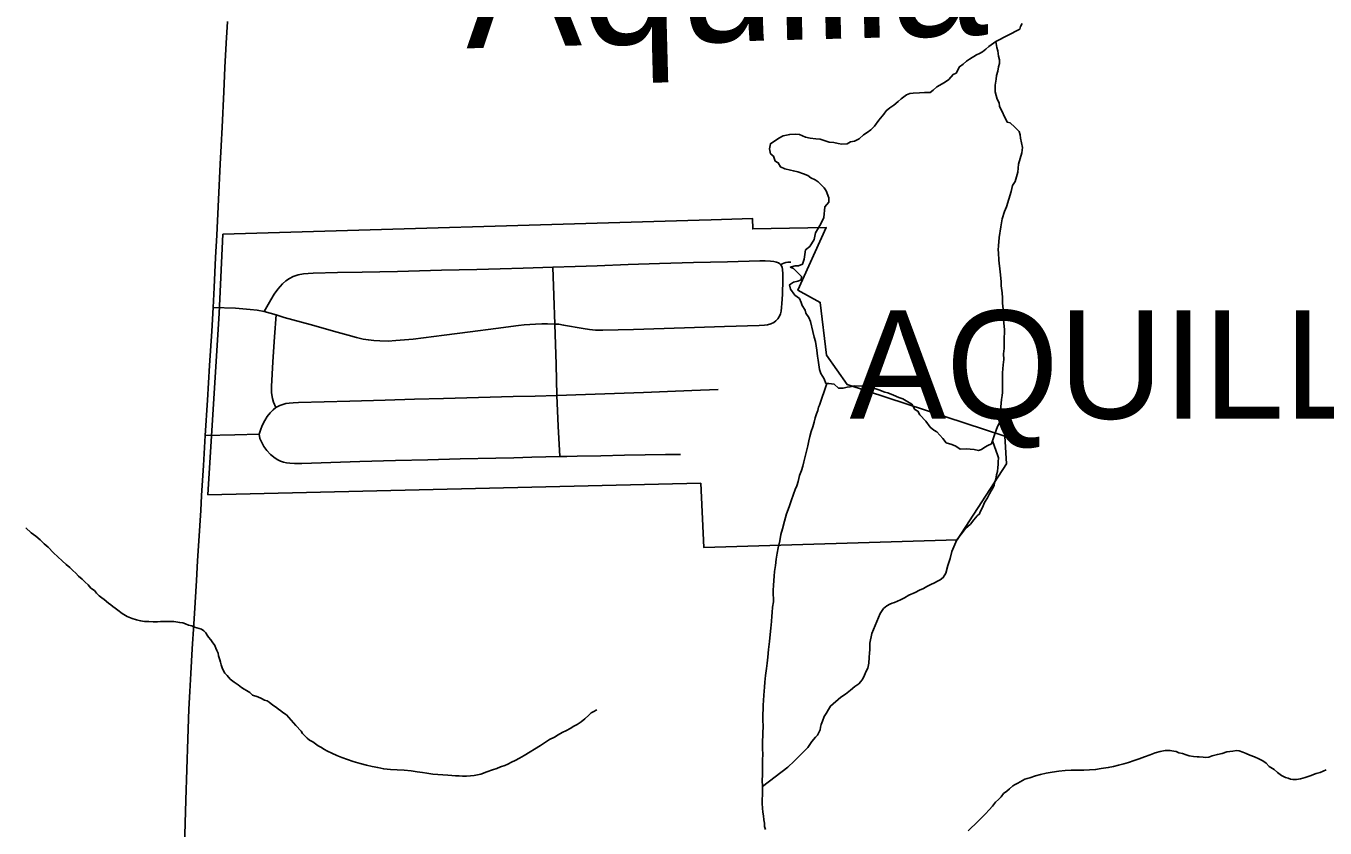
# Model space of a CAD drawing. Extents: x 103424 to 290657, y 38711 to 110967.
# Drawn here: x 214250.837 to 214251.405, y 40212.798 to 40213.149 of the extents above; entities that cross this region are included whole.
import ezdxf

# ---------------------------------------------------------------- set-up
doc = ezdxf.new("R2010")
doc.units = 0
for name, color, linetype in [('GM_X_City_Street', 7, 'Continuous'), ('GM_X_Corporation', 7, 'Continuous'), ('GM_X_Corporation_Text', 7, 'Continuous'), ('GM_X_County_Road', 7, 'Continuous'), ('GM_X_Minor_Lake', 7, 'Continuous'), ('GM_X_Minor_Lake_Text', 7, 'Continuous'), ('GM_X_Minor_River', 7, 'Continuous')]:
    doc.layers.add(name, color=color, linetype=linetype)

msp = doc.modelspace()

# ---------------------------------------------------------------- linework, layer by layer
at = {"layer": 'GM_X_City_Street'}
msp.add_line((214250.9409, 40213.02393), (214250.94616, 40213.02245), dxfattribs=at)
for points in [[(214250.9409, 40213.02393), (214250.94382, 40213.02911), (214250.94521, 40213.03156), (214250.94688, 40213.03372), (214250.94894, 40213.03597), (214250.9503, 40213.03733), (214250.95193, 40213.03838), (214250.95357, 40213.03924), (214250.9557, 40213.03997), (214250.95803, 40213.04039), (214250.96011, 40213.0406), (214250.96229, 40213.04075), (214250.97301, 40213.04093), (214250.98374, 40213.04112), (214250.99927, 40213.04149), (214251.00882, 40213.04172), (214251.01837, 40213.04195), (214251.0339, 40213.04238), (214251.04403, 40213.04267), (214251.05415, 40213.04296), (214251.06717, 40213.04333), (214251.07683, 40213.04365), (214251.08648, 40213.04397), (214251.10012, 40213.04446), (214251.11377, 40213.04496), (214251.12862, 40213.04532), (214251.14347, 40213.04569), (214251.15759, 40213.04605), (214251.15993, 40213.0461), (214251.16227, 40213.046), (214251.16372, 40213.04584), (214251.16491, 40213.04553), (214251.16581, 40213.04516), (214251.16637, 40213.04478), (214251.16686, 40213.04433)], [(214251.07011, 40212.96043), (214251.06951, 40212.97379), (214251.0689, 40212.98715), (214251.06856, 40213.00077), (214251.06796, 40213.01846), (214251.06756, 40213.03089), (214251.06717, 40213.04333)], [(214251.16626, 40213.02193), (214251.16666, 40213.02292), (214251.16692, 40213.02407), (214251.16715, 40213.02564), (214251.1673, 40213.02739), (214251.16748, 40213.03136), (214251.16774, 40213.038), (214251.16769, 40213.04044), (214251.16758, 40213.04227), (214251.16736, 40213.04338), (214251.16686, 40213.04433), (214251.16745, 40213.04484), (214251.16808, 40213.04515), (214251.16852, 40213.04529), (214251.16897, 40213.04539), (214251.16986, 40213.04551), (214251.17123, 40213.04557)], [(214250.91866, 40213.02574), (214250.92843, 40213.02538), (214250.93157, 40213.02516), (214250.93472, 40213.02485), (214250.93782, 40213.02448), (214250.9409, 40213.02393)], [(214250.93874, 40212.97023), (214250.93923, 40212.97206), (214250.94001, 40212.97405), (214250.94117, 40212.97632), (214250.94222, 40212.97798), (214250.94349, 40212.97959), (214250.94476, 40212.98087), (214250.94605, 40212.98187), (214250.94501, 40212.9842), (214250.94451, 40212.98594), (214250.94413, 40212.98836), (214250.94409, 40212.99117), (214250.94463, 40213.0019), (214250.94546, 40213.01285), (214250.94616, 40213.02245)], [(214250.94616, 40213.02245), (214250.94967, 40213.02138), (214250.96096, 40213.0182), (214250.97283, 40213.01496), (214250.97765, 40213.01356), (214250.98128, 40213.01255), (214250.98417, 40213.01189), (214250.98649, 40213.0115), (214250.9889, 40213.01123), (214250.99153, 40213.01106), (214250.99508, 40213.01102), (214250.99845, 40213.01122), (214251.00222, 40213.01147), (214251.00612, 40213.01189), (214251.01963, 40213.01361), (214251.03094, 40213.01507), (214251.04225, 40213.01653), (214251.05206, 40213.0178), (214251.05464, 40213.01807), (214251.05706, 40213.01829), (214251.05948, 40213.01843), (214251.06231, 40213.01851), (214251.06476, 40213.01855), (214251.06796, 40213.01846), (214251.06971, 40213.01833), (214251.07185, 40213.01802), (214251.08044, 40213.01649), (214251.08313, 40213.01611), (214251.08574, 40213.01579), (214251.08902, 40213.0157), (214251.1024, 40213.01612), (214251.11578, 40213.01653), (214251.12901, 40213.01697), (214251.14223, 40213.01741), (214251.15735, 40213.0178), (214251.15966, 40213.01793), (214251.16097, 40213.01812), (214251.16248, 40213.01858), (214251.1637, 40213.01917), (214251.16459, 40213.01986), (214251.16547, 40213.02078), (214251.16626, 40213.02193)], [(214250.94605, 40212.98187), (214250.94781, 40212.98283), (214250.94908, 40212.9833), (214250.95044, 40212.98364), (214250.95179, 40212.98383), (214250.95358, 40212.984), (214250.9559, 40212.9841), (214250.96711, 40212.98443), (214250.97833, 40212.98475), (214250.99385, 40212.98519), (214251.00657, 40212.98556), (214251.0193, 40212.98592), (214251.03455, 40212.98631), (214251.0498, 40212.98671), (214251.05935, 40212.98693), (214251.0689, 40212.98715), (214251.08147, 40212.9876), (214251.09412, 40212.98805), (214251.10677, 40212.98851), (214251.11731, 40212.98896), (214251.12786, 40212.98942), (214251.13938, 40212.98981)], [(214250.91515, 40212.96963), (214250.92802, 40212.96994), (214250.93874, 40212.97023), (214250.93907, 40212.96841), (214250.93968, 40212.96686), (214250.94078, 40212.96486), (214250.94206, 40212.96315), (214250.9437, 40212.96138), (214250.94571, 40212.95973), (214250.94682, 40212.95908), (214250.94808, 40212.9585), (214250.94938, 40212.95805), (214250.95073, 40212.95774), (214250.9521, 40212.95758), (214250.95413, 40212.9575), (214250.95734, 40212.95744), (214250.97004, 40212.95786), (214250.98275, 40212.95827), (214250.99828, 40212.95871), (214251.01246, 40212.9591), (214251.02665, 40212.95949), (214251.04218, 40212.95982), (214251.05006, 40212.95999), (214251.05793, 40212.96016), (214251.07011, 40212.96043), (214251.07317, 40212.9605)], [(214251.07317, 40212.9605), (214251.07775, 40212.96061), (214251.0881, 40212.96085), (214251.09846, 40212.96109), (214251.10745, 40212.9612), (214251.11645, 40212.96132), (214251.12297, 40212.96138)]]:
    msp.add_lwpolyline(points, dxfattribs=at)
at = {"layer": 'GM_X_Corporation'}
msp.add_lwpolyline([(214250.92289, 40213.05778), (214251.13109, 40213.06394), (214251.13634, 40213.06409), (214251.15437, 40213.06463), (214251.15451, 40213.06003), (214251.18666, 40213.06067), (214251.17428, 40213.0332), (214251.18406, 40213.02792), (214251.18675, 40213.00482), (214251.19575, 40212.99202), (214251.26472, 40212.96945), (214251.26552, 40212.95735), (214251.24394, 40212.92408), (214251.13317, 40212.92062), (214251.13181, 40212.94879), (214250.91632, 40212.9438), (214250.92119, 40213.02315)], close=True, dxfattribs=at)
at = {"layer": 'GM_X_County_Road'}
msp.add_lwpolyline([(214250.906, 40212.79005), (214250.90633, 40212.80013), (214250.90666, 40212.81021), (214250.9071, 40212.82356), (214250.90754, 40212.83692), (214250.90796, 40212.84995), (214250.90841, 40212.85775), (214250.90885, 40212.86556), (214250.90947, 40212.87635), (214250.91009, 40212.88714), (214250.91068, 40212.8967), (214250.91127, 40212.90626), (214250.9118, 40212.91491), (214250.91233, 40212.92356), (214250.91315, 40212.93681), (214250.91355, 40212.94345), (214250.91435, 40212.95654), (214250.91515, 40212.96963), (214250.91612, 40212.98513), (214250.91706, 40213.00024), (214250.91799, 40213.01536), (214250.91866, 40213.02574), (214250.91902, 40213.03446), (214250.91967, 40213.04755), (214250.92016, 40213.05736), (214250.92092, 40213.07288), (214250.92168, 40213.0884), (214250.92208, 40213.09648), (214250.92248, 40213.10455), (214250.92324, 40213.12007), (214250.92377, 40213.13068), (214250.92429, 40213.14129), (214250.9248, 40213.15083)], dxfattribs=at)
at = {"layer": 'GM_X_Minor_Lake'}
for points in [[(214251.18654, 40212.99244), (214251.18786, 40212.99245), (214251.19014, 40212.99208), (214251.19204, 40212.99039), (214251.19413, 40212.9904), (214251.19584, 40212.99079), (214251.19716, 40212.99098), (214251.19887, 40212.99137), (214251.20285, 40212.9912), (214251.20532, 40212.99065), (214251.20703, 40212.99028), (214251.20836, 40212.99009), (214251.20969, 40212.98972), (214251.21235, 40212.9886), (214251.21367, 40212.98841), (214251.21614, 40212.98729), (214251.21842, 40212.98635), (214251.22013, 40212.98579), (214251.22241, 40212.98447), (214251.22413, 40212.98334), (214251.22546, 40212.98107), (214251.22679, 40212.98032), (214251.22756, 40212.9788), (214251.23022, 40212.97597), (214251.23213, 40212.97332), (214251.23365, 40212.972), (214251.23498, 40212.97125), (214251.23765, 40212.96841), (214251.23917, 40212.96652), (214251.24164, 40212.96578), (214251.24335, 40212.96503), (214251.24525, 40212.96371), (214251.24791, 40212.96391), (214251.25133, 40212.96355), (214251.25322, 40212.96318), (214251.25455, 40212.96357), (214251.25606, 40212.96453), (214251.25739, 40212.96529), (214251.2589, 40212.96606), (214251.26021, 40212.97005), (214251.26153, 40212.97367), (214251.26266, 40212.97576), (214251.26283, 40212.98013), (214251.26301, 40212.98222), (214251.26338, 40212.98545), (214251.26356, 40212.98716), (214251.26374, 40212.9885), (214251.26371, 40212.99704), (214251.26408, 40213.00065), (214251.26426, 40213.00293), (214251.26425, 40213.0054), (214251.26443, 40213.00768), (214251.26441, 40213.01129), (214251.26459, 40213.01585), (214251.26419, 40213.0204), (214251.26418, 40213.02268), (214251.26398, 40213.02496), (214251.26378, 40213.02762), (214251.26377, 40213.0299), (214251.26358, 40213.03217), (214251.26318, 40213.03521), (214251.26318, 40213.03711), (214251.26278, 40213.04128), (214251.26219, 40213.04641), (214251.26199, 40213.04964), (214251.26179, 40213.05096), (214251.26198, 40213.05267), (214251.26234, 40213.05628), (214251.26308, 40213.06104), (214251.26364, 40213.06446), (214251.26457, 40213.06769), (214251.26551, 40213.06979), (214251.26757, 40213.07644), (214251.26813, 40213.0791), (214251.26926, 40213.08082), (214251.27039, 40213.08482), (214251.27057, 40213.08671), (214251.27075, 40213.08842), (214251.27225, 40213.09337), (214251.27243, 40213.09565), (214251.27166, 40213.09982), (214251.27146, 40213.10115), (214251.27108, 40213.10267), (214251.26917, 40213.10456), (214251.26708, 40213.10645), (214251.26575, 40213.10682), (214251.2625, 40213.11383), (214251.2623, 40213.11516), (214251.26135, 40213.11686), (214251.26058, 40213.12009), (214251.26056, 40213.12293), (214251.26093, 40213.12559), (214251.26112, 40213.12712), (214251.26168, 40213.12902), (214251.26205, 40213.13092), (214251.26242, 40213.13244), (214251.26242, 40213.13396), (214251.26203, 40213.13567), (214251.26164, 40213.13794), (214251.26126, 40213.13946), (214251.26088, 40213.14202)], [(214251.26088, 40213.14202), (214251.25784, 40213.13982), (214251.25652, 40213.13867), (214251.25501, 40213.13753), (214251.25368, 40213.13676), (214251.25236, 40213.13618), (214251.24933, 40213.13427), (214251.24801, 40213.1335), (214251.24649, 40213.13216)], [(214251.24649, 40213.13216), (214251.24498, 40213.13102), (214251.24347, 40213.12816), (214251.24215, 40213.12758), (214251.24026, 40213.12548), (214251.23875, 40213.12434), (214251.23742, 40213.12357), (214251.23496, 40213.12223), (214251.23345, 40213.1207), (214251.23213, 40213.11974), (214251.22966, 40213.11973), (214251.22739, 40213.11953), (214251.22473, 40213.11951), (214251.22321, 40213.11931), (214251.2217, 40213.11874), (214251.21943, 40213.11701), (214251.21811, 40213.11587), (214251.21622, 40213.11415), (214251.21451, 40213.113), (214251.21281, 40213.11166), (214251.21187, 40213.11033), (214251.2096, 40213.10766), (214251.20772, 40213.10499), (214251.20621, 40213.10346), (214251.2045, 40213.10231), (214251.20299, 40213.10116), (214251.2011, 40213.09944), (214251.19902, 40213.09848), (214251.19731, 40213.09809), (214251.1958, 40213.09732), (214251.19352, 40213.09712), (214251.19182, 40213.09749), (214251.18992, 40213.09786), (214251.18802, 40213.09804), (214251.18403, 40213.09935), (214251.18213, 40213.09953), (214251.17967, 40213.09971), (214251.17758, 40213.10027), (214251.17492, 40213.10139), (214251.17321, 40213.10157), (214251.17075, 40213.10137), (214251.1679, 40213.10078), (214251.16601, 40213.09982), (214251.16223, 40213.09733), (214251.16186, 40213.09505), (214251.16225, 40213.09296), (214251.16358, 40213.09183), (214251.16434, 40213.08975), (214251.16567, 40213.089), (214251.16663, 40213.08729), (214251.16853, 40213.08635), (214251.171, 40213.0858), (214251.17233, 40213.08542), (214251.17423, 40213.08505), (214251.17669, 40213.08412), (214251.17859, 40213.08337), (214251.17993, 40213.08243), (214251.18183, 40213.08149), (214251.18316, 40213.08073), (214251.18582, 40213.07809), (214251.18659, 40213.07676), (214251.18774, 40213.07373), (214251.18774, 40213.07183), (214251.18604, 40213.06974), (214251.18568, 40213.06499), (214251.18437, 40213.06232), (214251.18192, 40213.05832), (214251.18136, 40213.05547), (214251.17947, 40213.05242), (214251.17758, 40213.05089), (214251.17703, 40213.0469), (214251.17628, 40213.04461), (214251.17458, 40213.04385), (214251.17306, 40213.04384), (214251.17097, 40213.04326)], [(214251.17097, 40213.04326), (214251.1723, 40213.04269), (214251.17402, 40213.04118), (214251.17592, 40213.03929), (214251.17574, 40213.03777), (214251.17422, 40213.0372), (214251.17233, 40213.03681), (214251.17063, 40213.03566), (214251.17101, 40213.03376), (214251.17292, 40213.03111), (214251.17501, 40213.0296), (214251.17578, 40213.0279), (214251.17616, 40213.02657), (214251.1775, 40213.02449), (214251.17769, 40213.02316), (214251.17903, 40213.02127), (214251.17979, 40213.01957), (214251.18076, 40213.0152), (214251.18134, 40213.01274), (214251.18191, 40213.01084), (214251.1825, 40213.00705), (214251.18289, 40213.00439), (214251.18308, 40213.00268), (214251.18367, 40212.99851), (214251.18424, 40212.9968), (214251.18577, 40212.99453), (214251.18654, 40212.99244)]]:
    msp.add_lwpolyline(points, dxfattribs=at)
at = {"layer": 'GM_X_Minor_River'}
for points in [[(214251.26088, 40213.14202), (214251.27132, 40213.14749), (214251.27168, 40213.14864), (214251.27241, 40213.14998)], [(214251.17441, 40212.94954), (214251.17493, 40212.95222), (214251.17584, 40212.95432), (214251.17638, 40212.95623), (214251.17691, 40212.95814), (214251.17814, 40212.96349), (214251.17868, 40212.96521), (214251.17903, 40212.96731), (214251.17956, 40212.96922), (214251.18009, 40212.97151), (214251.18081, 40212.97342), (214251.18135, 40212.97553), (214251.18188, 40212.97744), (214251.18242, 40212.97916), (214251.18296, 40212.98069), (214251.18332, 40212.98203), (214251.18368, 40212.98298), (214251.18695, 40212.99245)], [(214251.15875, 40212.81618), (214251.16981, 40212.82455), (214251.17261, 40212.82726), (214251.17597, 40212.83056), (214251.17858, 40212.83326), (214251.18043, 40212.83577), (214251.18192, 40212.8377), (214251.18285, 40212.83866), (214251.18358, 40212.84001), (214251.18395, 40212.84097), (214251.18412, 40212.84211), (214251.18447, 40212.84326), (214251.18502, 40212.84479), (214251.18574, 40212.8467), (214251.18667, 40212.84805), (214251.18759, 40212.84978), (214251.18851, 40212.85131), (214251.193, 40212.8552), (214251.19506, 40212.85657), (214251.19731, 40212.85832), (214251.19918, 40212.85987), (214251.20087, 40212.86104), (214251.2018, 40212.86201), (214251.20273, 40212.86317), (214251.20346, 40212.86489), (214251.20419, 40212.86662), (214251.20492, 40212.86796), (214251.20526, 40212.87006), (214251.20541, 40212.87253), (214251.20556, 40212.87462), (214251.20573, 40212.87596), (214251.2057, 40212.87748), (214251.20568, 40212.87881), (214251.20655, 40212.88301), (214251.21019, 40212.89182), (214251.21167, 40212.89394), (214251.21317, 40212.8951), (214251.21449, 40212.89589), (214251.21543, 40212.89628), (214251.21656, 40212.89669), (214251.21788, 40212.89728), (214251.2192, 40212.89787), (214251.22089, 40212.89866), (214251.22277, 40212.89984), (214251.2256, 40212.90103), (214251.22748, 40212.90201), (214251.22917, 40212.9028), (214251.23068, 40212.90359), (214251.23237, 40212.90457), (214251.23407, 40212.90517), (214251.23538, 40212.90596), (214251.23651, 40212.90655), (214251.23783, 40212.90752), (214251.23893, 40212.90944), (214251.23982, 40212.91288), (214251.24036, 40212.9146), (214251.2409, 40212.91594), (214251.24161, 40212.919), (214251.2438, 40212.92398), (214251.24565, 40212.92649), (214251.2475, 40212.92899), (214251.24975, 40212.93093), (214251.25123, 40212.93286), (214251.25272, 40212.9346), (214251.25366, 40212.93537), (214251.25402, 40212.93633), (214251.25494, 40212.93825), (214251.25585, 40212.94036), (214251.25714, 40212.94247), (214251.25806, 40212.9442), (214251.25879, 40212.94554), (214251.25953, 40212.9467), (214251.26008, 40212.94785), (214251.26025, 40212.94899), (214251.26079, 40212.95052), (214251.26114, 40212.95243), (214251.26149, 40212.95396), (214251.26165, 40212.95567), (214251.26182, 40212.95701), (214251.2618, 40212.95815), (214251.26195, 40212.95986), (214251.26175, 40212.96081), (214251.25934, 40212.96738)], [(214251.16004, 40212.79738), (214251.15964, 40212.7987), (214251.15961, 40212.80003), (214251.1594, 40212.80155), (214251.15917, 40212.80326), (214251.15895, 40212.80496), (214251.15873, 40212.80667), (214251.1587, 40212.80876), (214251.15866, 40212.81066), (214251.15882, 40212.81238), (214251.15879, 40212.81409), (214251.15875, 40212.81618), (214251.15871, 40212.81884), (214251.15886, 40212.82112), (214251.15881, 40212.8234), (214251.15877, 40212.82568), (214251.15873, 40212.82797), (214251.15888, 40212.83006), (214251.15883, 40212.83291), (214251.15878, 40212.83576), (214251.15892, 40212.83862), (214251.15903, 40212.84337), (214251.15901, 40212.84432), (214251.15898, 40212.84584), (214251.15894, 40212.84793), (214251.1591, 40212.84984), (214251.15907, 40212.85174), (214251.15922, 40212.85383), (214251.15937, 40212.85612), (214251.15953, 40212.85783), (214251.15969, 40212.85954), (214251.15984, 40212.86183), (214251.16016, 40212.86468), (214251.16049, 40212.86773), (214251.16083, 40212.87002), (214251.16116, 40212.87269), (214251.16148, 40212.87612), (214251.1618, 40212.87954), (214251.16212, 40212.88259), (214251.16245, 40212.88545), (214251.16278, 40212.88831), (214251.16293, 40212.89059), (214251.16309, 40212.8923), (214251.16324, 40212.89459), (214251.16358, 40212.89688), (214251.16355, 40212.8984), (214251.16352, 40212.90011), (214251.16348, 40212.90201), (214251.16364, 40212.9041), (214251.16379, 40212.9062), (214251.16394, 40212.9081), (214251.1641, 40212.91019), (214251.16443, 40212.91286), (214251.16476, 40212.91553), (214251.16528, 40212.9182), (214251.16562, 40212.92049), (214251.16633, 40212.92354), (214251.16685, 40212.9264), (214251.16756, 40212.92889), (214251.16845, 40212.93214), (214251.16934, 40212.93538), (214251.17043, 40212.93845), (214251.17133, 40212.94112), (214251.17242, 40212.944), (214251.17314, 40212.9461), (214251.17387, 40212.94763), (214251.17441, 40212.94954)], [(214250.83675, 40212.92925), (214250.83907, 40212.92718), (214250.841, 40212.92569), (214250.84293, 40212.92402), (214250.84467, 40212.92234), (214250.8464, 40212.92085), (214250.84872, 40212.91842), (214250.85066, 40212.91655), (214250.85258, 40212.91487), (214250.85432, 40212.91319), (214250.85587, 40212.91189), (214250.85722, 40212.91058), (214250.85857, 40212.90947), (214250.85973, 40212.90816), (214250.86127, 40212.90685), (214250.86263, 40212.90555), (214250.86398, 40212.90443), (214250.86514, 40212.90293), (214250.86668, 40212.90182), (214250.86765, 40212.90069), (214250.86881, 40212.89957), (214250.86997, 40212.89864), (214250.87093, 40212.8979), (214250.87285, 40212.89641), (214250.87382, 40212.89567), (214250.87478, 40212.89493), (214250.87574, 40212.89419), (214250.8769, 40212.89325), (214250.87883, 40212.89177), (214250.88094, 40212.89048), (214250.88323, 40212.88957), (214250.88514, 40212.88903), (214250.88686, 40212.88868), (214250.88857, 40212.88833), (214250.89047, 40212.88837), (214250.89237, 40212.88821), (214250.89427, 40212.88824), (214250.8956, 40212.88827), (214250.89693, 40212.88829), (214250.89845, 40212.88832), (214250.90015, 40212.88835), (214250.90129, 40212.88837), (214250.90225, 40212.8882), (214250.90396, 40212.88785), (214250.90529, 40212.88768), (214250.90644, 40212.88732), (214250.90778, 40212.88677), (214250.9093, 40212.88642), (214250.91045, 40212.88587), (214250.91351, 40212.88498), (214250.91447, 40212.88423), (214250.91544, 40212.8833), (214250.91602, 40212.88236), (214250.91661, 40212.88142), (214250.91758, 40212.8803), (214250.91817, 40212.87936), (214250.91933, 40212.87786), (214250.91973, 40212.87672), (214250.92013, 40212.87559), (214250.92072, 40212.87446), (214250.92093, 40212.87332), (214250.92153, 40212.87162), (214250.92174, 40212.87048), (214250.92214, 40212.86935), (214250.92254, 40212.86803), (214250.92314, 40212.86671), (214250.92373, 40212.86577), (214250.9247, 40212.86464), (214250.92605, 40212.86315), (214250.92778, 40212.86185), (214250.92952, 40212.86055), (214250.93105, 40212.85943), (214250.93221, 40212.85869), (214250.93317, 40212.85814), (214250.9347, 40212.85722), (214250.93586, 40212.8561), (214250.93815, 40212.85538), (214250.93969, 40212.85465), (214250.94103, 40212.85391), (214250.94217, 40212.85355), (214250.94313, 40212.853), (214250.94468, 40212.85169), (214250.94583, 40212.85095), (214250.94717, 40212.85003), (214250.94814, 40212.84928), (214250.9491, 40212.84854), (214250.95064, 40212.84743), (214250.95161, 40212.8463), (214250.95277, 40212.84519), (214250.95374, 40212.84406), (214250.95471, 40212.84275)], [(214250.95471, 40212.84275), (214250.95703, 40212.84032), (214250.95762, 40212.83938), (214250.95859, 40212.83844), (214250.95974, 40212.83732), (214250.96071, 40212.83639), (214250.96224, 40212.83566), (214250.9634, 40212.83473), (214250.96455, 40212.83399), (214250.9659, 40212.83325), (214250.96705, 40212.83251), (214250.96858, 40212.83159), (214250.9705, 40212.83067), (214250.9726, 40212.82976), (214250.9749, 40212.82885), (214250.97738, 40212.82794), (214250.97987, 40212.82704), (214250.98292, 40212.82614), (214250.98559, 40212.82543), (214250.98807, 40212.8249), (214250.99055, 40212.82438), (214250.99322, 40212.82386), (214250.99607, 40212.82353), (214250.99911, 40212.82339), (214251.00215, 40212.82326), (214251.0052, 40212.82293), (214251.00786, 40212.8226), (214251.01015, 40212.82226), (214251.01205, 40212.82191), (214251.01472, 40212.82158), (214251.01681, 40212.82143), (214251.01909, 40212.82128), (214251.02118, 40212.82113), (214251.02289, 40212.82097), (214251.0246, 40212.82081), (214251.02612, 40212.82083), (214251.02765, 40212.82067), (214251.02935, 40212.8207), (214251.03106, 40212.82073), (214251.03277, 40212.82095), (214251.0356, 40212.82157), (214251.03825, 40212.82257), (214251.0407, 40212.82338), (214251.04259, 40212.82398), (214251.04428, 40212.82477), (214251.04617, 40212.82538), (214251.04749, 40212.82597), (214251.04899, 40212.82676), (214251.05069, 40212.82755), (214251.05257, 40212.82853), (214251.05464, 40212.82971), (214251.06178, 40212.83402), (214251.06347, 40212.83519), (214251.06572, 40212.83675), (214251.06779, 40212.83774), (214251.06948, 40212.83872), (214251.07117, 40212.8397), (214251.07305, 40212.84069), (214251.07475, 40212.84148), (214251.07625, 40212.84246), (214251.07775, 40212.84324), (214251.07944, 40212.84441), (214251.08113, 40212.84578), (214251.08281, 40212.84733), (214251.08393, 40212.8483), (214251.08506, 40212.84889), (214251.086, 40212.84948), (214251.08636, 40212.84967)], [(214251.24873, 40212.79669), (214251.25004, 40212.79804), (214251.25172, 40212.79959), (214251.25321, 40212.80114), (214251.25489, 40212.80269), (214251.25638, 40212.80424), (214251.25787, 40212.80598), (214251.25936, 40212.80753), (214251.26066, 40212.80926), (214251.26197, 40212.81042), (214251.26309, 40212.81159), (214251.2642, 40212.81313), (214251.2657, 40212.8141), (214251.26683, 40212.81507), (214251.26832, 40212.81643), (214251.26926, 40212.81702), (214251.27039, 40212.81761), (214251.27152, 40212.8182), (214251.27246, 40212.81879), (214251.27358, 40212.81938), (214251.27453, 40212.81958), (214251.27566, 40212.81999), (214251.27812, 40212.82079), (214251.28038, 40212.8214), (214251.28284, 40212.82202), (214251.28549, 40212.82244), (214251.28833, 40212.82287), (214251.29118, 40212.82312), (214251.29383, 40212.82335), (214251.29668, 40212.82321), (214251.29934, 40212.82326), (214251.30181, 40212.8235), (214251.30446, 40212.82354), (214251.30692, 40212.82397), (214251.30995, 40212.8244), (214251.31223, 40212.82482), (214251.31449, 40212.82543), (214251.31676, 40212.82605), (214251.31884, 40212.82665), (214251.32129, 40212.82746), (214251.32356, 40212.82826), (214251.32582, 40212.82906), (214251.32827, 40212.83005), (214251.33054, 40212.83085), (214251.33262, 40212.83146), (214251.33489, 40212.83188), (214251.33698, 40212.83192), (214251.33869, 40212.83157), (214251.33964, 40212.8314), (214251.34079, 40212.83085), (214251.34251, 40212.8305), (214251.34404, 40212.82996), (214251.34537, 40212.8296), (214251.34728, 40212.82925), (214251.3488, 40212.82909), (214251.34975, 40212.82911), (214251.35146, 40212.82895)], [(214251.35146, 40212.82895), (214251.3526, 40212.82878), (214251.35393, 40212.82899), (214251.35544, 40212.82959), (214251.3577, 40212.8302), (214251.35979, 40212.83062), (214251.36186, 40212.83123), (214251.36452, 40212.83165), (214251.36603, 40212.83187), (214251.36717, 40212.8317), (214251.36889, 40212.83116), (214251.37023, 40212.83062), (214251.37195, 40212.82989), (214251.37387, 40212.82916), (214251.37578, 40212.82824), (214251.37751, 40212.82732), (214251.37904, 40212.8264), (214251.3804, 40212.8249), (214251.38251, 40212.82361), (214251.38405, 40212.82231), (214251.38578, 40212.82101), (214251.38751, 40212.82009), (214251.38866, 40212.81973), (214251.38961, 40212.81937), (214251.39076, 40212.8192), (214251.39227, 40212.81922), (214251.39398, 40212.81944), (214251.39606, 40212.82005), (214251.39832, 40212.82085), (214251.40096, 40212.82185), (214251.40266, 40212.82226), (214251.40398, 40212.82286), (214251.4053, 40212.82345)]]:
    msp.add_lwpolyline(points, dxfattribs=at)

# ---------------------------------------------------------------- texts
at = {"layer": 'GM_X_Corporation_Text'}
msp.add_text('AQUILLA', height=0.047348, rotation=0, dxfattribs=at).set_placement((214251.19686, 40212.97703))
at = {"layer": 'GM_X_Minor_Lake_Text'}
msp.add_text('Aquilla', height=0.056856, rotation=1.4949, dxfattribs=at).set_placement((214251.02929, 40213.13904))

doc.saveas('drawing.dxf')
